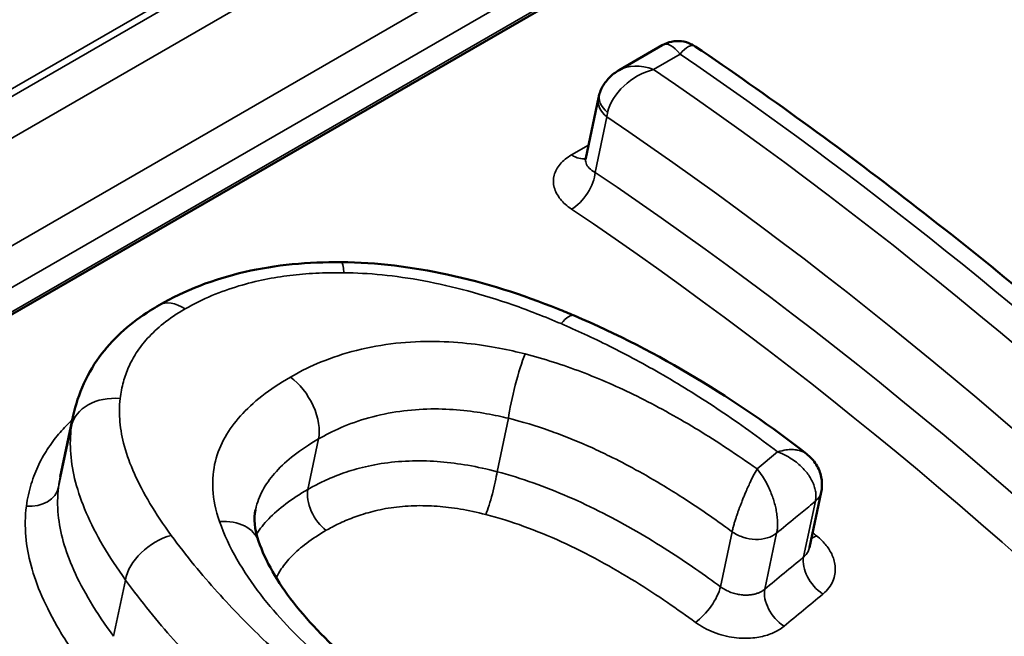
# Model space of a CAD drawing. Header units: millimetres. Extents: x 0 to 14369, y -869 to 2970.
# Tile 690 of 787: x 3663.77 to 3666.96, y 1811.76 to 1813.76. Entities that reach past the tile are written whole.
import ezdxf

# ---------------------------------------------------------------- set-up
doc = ezdxf.new("R2010")
doc.units = ezdxf.units.MM
doc.header["$LTSCALE"] = 10
doc.layers.add('Sichtbar (ISO)', color=7, linetype='Continuous', lineweight=50)
doc.layers.add('Sichtbar schmal (ISO)', color=7, linetype='Continuous', lineweight=35)

msp = doc.modelspace()

# ---------------------------------------------------------------- linework, layer by layer
at = {"layer": 'Sichtbar (ISO)'}
for p, q in [((3666.595, 1814.4472), (3658.8168, 1809.9565)), ((3665.8506, 1813.6739), (3665.7107, 1813.5931)), ((3665.6029, 1813.3082), (3665.6441, 1813.5032)), ((3665.6029, 1813.3082), (3665.6029, 1813.3082)), ((3663.9033, 1812.2773), (3663.9451, 1812.4751)), ((3666.3646, 1812.2278), (3666.3267, 1812.0479)), ((3666.3646, 1812.2278), (3666.3646, 1812.2278)), ((3666.2021, 1811.7692), (3666.2021, 1811.7691))]:
    msp.add_line(p, q, dxfattribs=at)
for points, knots in [([(3665.8506, 1813.6739), (3665.8599, 1813.6793), (3665.8702, 1813.6832), (3665.8912, 1813.6875), (3665.9021, 1813.6879), (3665.9232, 1813.6854), (3665.9337, 1813.6823), (3665.948, 1813.6756), (3665.9525, 1813.673), (3665.9568, 1813.6701)], [0, 0, 0, 0, 0.00322446, 0.00322446, 0.00641444, 0.00641444, 0.00960524, 0.00960524, 0.01116438, 0.01116438, 0.01116438, 0.01116438]), ([(3667.6803, 1812.2934), (3667.5682, 1812.3971), (3667.4554, 1812.4985), (3667.2285, 1812.6967), (3667.1145, 1812.7935), (3666.8853, 1812.9823), (3666.7702, 1813.0742), (3666.5391, 1813.2532), (3666.4231, 1813.3402), (3666.1904, 1813.509), (3666.0738, 1813.5909), (3665.9568, 1813.6701)], [3.5592623, 3.5592623, 3.5592623, 3.5592623, 3.6004097, 3.6004097, 3.6415572, 3.6415572, 3.6827047, 3.6827047, 3.7238522, 3.7238522, 3.7649997, 3.7649997, 3.7649997, 3.7649997]), ([(3665.6477, 1813.5171), (3665.6517, 1813.5298), (3665.6578, 1813.542), (3665.6735, 1813.5638), (3665.6831, 1813.5736), (3665.6991, 1813.586), (3665.7048, 1813.5897), (3665.7107, 1813.5931)], [0, 0, 0, 0, 0.00403969, 0.00403969, 0.008134, 0.008134, 0.01018836, 0.01018836, 0.01018836, 0.01018836]), ([(3665.6009, 1813.3028), (3665.6009, 1813.3028), (3665.6009, 1813.3029), (3665.6014, 1813.3036), (3665.6024, 1813.3056), (3665.6029, 1813.3082)], [0.005190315, 0.005190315, 0.005190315, 0.005190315, 0.006006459, 0.006006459, 0.009517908, 0.009517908, 0.009517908, 0.009517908]), ([(3664.2232, 1812.833), (3664.3045, 1812.88), (3664.3997, 1812.9172), (3664.5996, 1812.9628), (3664.7062, 1812.9727), (3664.8121, 1812.9717)], [0, 0, 0, 0, 0.03274216, 0.03274216, 0.0646309, 0.0646309, 0.0646309, 0.0646309]), ([(3664.8121, 1812.9717), (3664.9265, 1812.9706), (3665.0427, 1812.9561), (3665.2782, 1812.9052), (3665.3986, 1812.8664), (3665.5309, 1812.8134), (3665.5485, 1812.8061), (3665.566, 1812.7987)], [0, 0, 0, 0, 0.03444685, 0.03444685, 0.07274373, 0.07274373, 0.07867793, 0.07867793, 0.07867793, 0.07867793]), ([(3663.9451, 1812.4751), (3663.9599, 1812.5454), (3663.9913, 1812.6156), (3664.0795, 1812.7296), (3664.1334, 1812.7767), (3664.2038, 1812.8215), (3664.2134, 1812.8273), (3664.2232, 1812.833)], [0, 0, 0, 0, 0.02856671, 0.02856671, 0.05388454, 0.05388454, 0.05779294, 0.05779294, 0.05779294, 0.05779294]), ([(3666.3172, 1812.3512), (3666.3295, 1812.3416), (3666.3404, 1812.3297), (3666.3564, 1812.3041), (3666.362, 1812.2902), (3666.3674, 1812.263), (3666.3679, 1812.2496), (3666.3657, 1812.2336), (3666.3652, 1812.2307), (3666.3646, 1812.2278)], [0, 0, 0, 0, 0.00479401, 0.00479401, 0.00921994, 0.00921994, 0.01321161, 0.01321161, 0.01410346, 0.01410346, 0.01410346, 0.01410346]), ([(3664.5447, 1812.0686), (3664.5663, 1812.0053), (3664.6053, 1811.937), (3664.7102, 1811.8026), (3664.7768, 1811.7352), (3664.8644, 1811.6589), (3664.8785, 1811.647), (3664.8928, 1811.6352)], [0, 0, 0, 0, 0.03360174, 0.03360174, 0.06733892, 0.06733892, 0.07362168, 0.07362168, 0.07362168, 0.07362168]), ([(3665.5834, 1809.8238), (3665.4227, 1809.9934), (3665.26, 1810.1584), (3664.9311, 1810.479), (3664.7648, 1810.6345), (3664.4294, 1810.9355), (3664.2602, 1811.0809), (3663.9195, 1811.361), (3663.7479, 1811.4957), (3663.4032, 1811.7541), (3663.23, 1811.8776), (3663.0562, 1811.9954)], [3.4592064, 3.4592064, 3.4592064, 3.4592064, 3.5203651, 3.5203651, 3.5815237, 3.5815237, 3.6426824, 3.6426824, 3.703841, 3.703841, 3.7649997, 3.7649997, 3.7649997, 3.7649997])]:
    msp.add_open_spline(points, degree=3, knots=knots, dxfattribs=at)
for points in [[(3665.6441, 1813.5032), (3665.645, 1813.5079), (3665.6463, 1813.5125), (3665.6477, 1813.5171)], [(3665.566, 1812.7987), (3665.8409, 1812.6816), (3666.0921, 1812.5263), (3666.3172, 1812.3512)], [(3664.5349, 1812.1701), (3664.5288, 1812.141), (3664.5311, 1812.1082), (3664.5447, 1812.0686)], [(3666.3267, 1812.0479), (3666.3266, 1812.0478), (3666.3266, 1812.0476), (3666.3266, 1812.0476)]]:
    msp.add_open_spline(points, degree=3, dxfattribs=at)
at = {"layer": 'Sichtbar schmal (ISO)'}
for p, q in [((3658.5364, 1810.525), (3666.3146, 1815.0157)), ((3666.3355, 1815.0033), (3658.5573, 1810.5126)), ((3666.4001, 1814.9053), (3658.6219, 1810.4146)), ((3658.7725, 1810.1535), (3666.5507, 1814.6442)), ((3658.8249, 1810.0484), (3666.6031, 1814.5392)), ((3658.8189, 1809.9661), (3666.597, 1814.4568)), ((3665.908, 1813.6449), (3665.8223, 1813.5953)), ((3665.6334, 1813.2624), (3665.6712, 1813.4417)), ((3665.6119, 1813.3505), (3665.557, 1813.3189)), ((3665.3164, 1812.2934), (3665.3528, 1812.4663)), ((3663.8976, 1812.2433), (3663.9391, 1812.4398)), ((3664.7041, 1812.2363), (3664.7386, 1812.3995)), ((3666.1569, 1812.3024), (3666.2237, 1812.3578)), ((3666.3458, 1812.1982), (3666.3077, 1812.0175)), ((3666.0764, 1812.0994), (3666.0388, 1811.9213)), ((3666.2205, 1812.0946), (3666.1823, 1811.9134)), ((3664.0757, 1811.7608), (3664.1142, 1811.943))]:
    msp.add_line(p, q, dxfattribs=at)
for centre, major_axis, ratio, start_param, end_param in [((3665.8986, 1813.5284), (0.0428, -0.1477), 0.383197, 2.360378, 3.235625), ((3665.8991, 1813.5282), (0.0545, 0.1436), 0.31524, 6.208625, 7.034392), ((3665.1407, 1804.2399), (-6.055, 10.4876), 0.57735, 5.205388, 5.408057), ((3665.8131, 1813.4785), (0.1296, 0.0871), 0.665005, 1.085616, 2.530844), ((3665.8127, 1813.4788), (0.1257, -0.0934), 0.689927, 1.976588, 2.851827), ((3665.0549, 1804.1904), (6.055, -10.4876), 0.57735, 1.736719, 2.266465), ((3665.7431, 1813.4872), (-0.0954, 0.0299), 0.609299, 0.000004, 0.963897), ((3665.7419, 1813.4825), (-0.0978, 0.0206), 0.686712, 0.000576, 0.917741), ((3664.9489, 1804.1291), (5.98, -10.3577), 0.57735, 1.732164, 2.27068), ((3665.5617, 1813.3977), (0.05, -0.0866), 0.57735, 5.432275, 6.118227), ((3665.5627, 1813.2216), (-0.0558, -0.083), 0.527647, 0.823491, 2.394764), ((3664.9489, 1804.1291), (5.855, -10.1412), 0.57735, 1.72286, 2.273435), ((3664.8782, 1804.0883), (5.805, -10.0546), 0.57735, 1.72286, 2.273435), ((3664.8107, 1812.8217), (0.0014, 0.15), 0.096534, 5.59702, 6.283186), ((3664.2982, 1812.7031), (-0.075, 0.1299), 0.577351, 5.417403, 6.283197), ((3665.5072, 1812.6607), (0.0588, 0.138), 0.286396, 6.283185, 7.038188), ((3665.3906, 1812.5629), (-0.0367, -0.1454), 0.119299, 3.865938, 5.46866), ((3664.6349, 1812.4854), (0.075, -0.1299), 0.577352, 0.57158, 2.237246), ((3664.0868, 1812.4141), (-0.1488, 0.019), 0.776267, 4.74287, 6.224085), ((3665.2911, 1812.229), (0.0251, 0.0968), 0.113649, 3.871589, 5.469366), ((3663.7992, 1812.2604), (0.0992, -0.0125), 0.783993, 4.756326, 6.223166), ((3664.7732, 1812.179), (-0.05, 0.0866), 0.57735, 0.571582, 2.217851), ((3664.4028, 1812.02), (0.1419, 0.0485), 0.715511, 0.000021, 1.222754), ((3664.2469, 1811.9751), (-0.1215, -0.088), 0.640827, 4.163061, 5.71283), ((3666.3648, 1812.1568), (0.0616, 0.0788), 0.411103, 3.752687, 4.001401), ((3666.3868, 1811.9672), (0.0639, -0.077), 0.634947, 3.610129, 5.154488), ((3662.2401, 1802.5652), (-6.055, 10.4876), 0.57735, 5.105332, 5.408057), ((3662.1543, 1802.5157), (6.055, -10.4876), 0.57735, 1.964116, 2.266465), ((3665.9738, 1811.8761), (-0.0594, -0.0805), 0.384899, 0.849029, 2.418718), ((3666.2613, 1811.8631), (0.0639, -0.0769), 0.63466, 3.609975, 5.151627), ((3665.7766, 1803.3983), (-49.5734, -41.7398), 0.094826, 4.620786, 4.623312), ((3662.0482, 1802.4544), (5.98, -10.3577), 0.57735, 1.964116, 2.27068)]:
    msp.add_ellipse(centre, major_axis=major_axis, ratio=ratio, start_param=start_param, end_param=end_param, dxfattribs=at)
for points in [[(3665.6712, 1813.4417), (3665.6715, 1813.4441), (3665.6722, 1813.449), (3665.6732, 1813.454), (3665.6738, 1813.4565)], [(3663.9451, 1812.4751), (3663.9427, 1812.4637), (3663.9407, 1812.4519), (3663.9391, 1812.4398)], [(3663.9033, 1812.2773), (3663.901, 1812.2663), (3663.8991, 1812.255), (3663.8976, 1812.2433)], [(3666.3492, 1812.0862), (3666.3451, 1812.0895), (3666.3409, 1812.0927), (3666.3368, 1812.0959)], [(3666.3492, 1812.0862), (3666.356, 1812.0809), (3666.368, 1812.0702), (3666.3814, 1812.055), (3666.392, 1812.0399), (3666.4008, 1812.0232), (3666.4074, 1812.0045), (3666.4107, 1811.984), (3666.4097, 1811.9621), (3666.4032, 1811.9395), (3666.3904, 1811.9174), (3666.3776, 1811.904), (3666.3699, 1811.8976)]]:
    msp.add_open_spline(points, degree=3, dxfattribs=at)
for points, knots in [([(3665.5568, 1813.1436), (3665.5422, 1813.1534), (3665.5303, 1813.1641), (3665.5209, 1813.1759), (3665.5115, 1813.1876), (3665.5046, 1813.2005), (3665.5011, 1813.2136), (3665.4976, 1813.2267), (3665.4976, 1813.24), (3665.5008, 1813.2528), (3665.5041, 1813.2656), (3665.5107, 1813.2778), (3665.5201, 1813.2889), (3665.5295, 1813.3), (3665.5417, 1813.31), (3665.557, 1813.3189)], [0.0000056, 0.0000056, 0.0000056, 0.0000056, 0.2, 0.2, 0.2, 0.4, 0.4, 0.4, 0.6, 0.6, 0.6, 0.8, 0.8, 0.8, 1, 1, 1, 1]), ([(3665.6334, 1813.2624), (3665.6259, 1813.2664), (3665.613, 1813.2754), (3665.6025, 1813.2915), (3665.6018, 1813.3028), (3665.6029, 1813.3082)], [0.0001047, 0.0001047, 0.0001047, 0.0001047, 0.2, 0.4, 0.5840067, 0.5840067, 0.5840067, 0.5840067]), ([(3664.821, 1812.9376), (3664.7891, 1812.938), (3664.7585, 1812.9374), (3664.7295, 1812.9359), (3664.7006, 1812.9344), (3664.6734, 1812.932), (3664.6463, 1812.9286), (3664.6192, 1812.9253), (3664.5922, 1812.9211), (3664.5647, 1812.9155), (3664.5373, 1812.91), (3664.5092, 1812.9031), (3664.4806, 1812.8946), (3664.4521, 1812.886), (3664.4229, 1812.8758), (3664.3938, 1812.8635), (3664.3647, 1812.8512), (3664.3355, 1812.8369), (3664.3067, 1812.8202)], [0.0000015, 0.0000015, 0.0000015, 0.0000015, 0.1666667, 0.1666667, 0.1666667, 0.3333333, 0.3333333, 0.3333333, 0.5, 0.5, 0.5, 0.6666667, 0.6666667, 0.6666667, 0.8333333, 0.8333333, 0.8333333, 1, 1, 1, 1]), ([(3665.5229, 1812.7727), (3665.4696, 1812.7956), (3665.4176, 1812.8158), (3665.3675, 1812.8333), (3665.3174, 1812.8508), (3665.2693, 1812.8657), (3665.2214, 1812.8787), (3665.1734, 1812.8916), (3665.1258, 1812.9025), (3665.0792, 1812.9112), (3665.0326, 1812.9199), (3664.9871, 1812.9263), (3664.9439, 1812.9306), (3664.9007, 1812.9349), (3664.8599, 1812.9371), (3664.821, 1812.9376)], [0, 0, 0, 0, 0.2, 0.2, 0.2, 0.4, 0.4, 0.4, 0.6, 0.6, 0.6, 0.8, 0.8, 0.8, 1, 1, 1, 1]), ([(3664.3067, 1812.8202), (3664.2803, 1812.805), (3664.2573, 1812.7893), (3664.2373, 1812.7734), (3664.2174, 1812.7575), (3664.2004, 1812.7415), (3664.1858, 1812.7255), (3664.1713, 1812.7094), (3664.1592, 1812.6934), (3664.1492, 1812.6779), (3664.1391, 1812.6623), (3664.1311, 1812.6472), (3664.1243, 1812.6318), (3664.1175, 1812.6165), (3664.112, 1812.6009), (3664.1074, 1812.5841), (3664.1028, 1812.5673), (3664.0992, 1812.5492), (3664.097, 1812.5301)], [0.0000004, 0.0000004, 0.0000004, 0.0000004, 0.1666667, 0.1666667, 0.1666667, 0.3333333, 0.3333333, 0.3333333, 0.5, 0.5, 0.5, 0.6666667, 0.6666667, 0.6666667, 0.8333333, 0.8333333, 0.8333333, 0.9999997, 0.9999997, 0.9999997, 0.9999997]), ([(3666.2237, 1812.3578), (3666.1617, 1812.4053), (3666.1, 1812.4495), (3666.0382, 1812.4909), (3665.9764, 1812.5323), (3665.9146, 1812.5708), (3665.8543, 1812.6058), (3665.7941, 1812.6407), (3665.7355, 1812.6721), (3665.68, 1812.6998), (3665.6245, 1812.7275), (3665.5722, 1812.7516), (3665.5229, 1812.7727)], [0, 0, 0, 0, 0.25, 0.25, 0.25, 0.5, 0.5, 0.5, 0.75, 0.75, 0.75, 1, 1, 1, 1]), ([(3664.6475, 1812.5997), (3664.6732, 1812.6146), (3664.7015, 1812.6292), (3664.7347, 1812.6434), (3664.7679, 1812.6575), (3664.8061, 1812.6712), (3664.8465, 1812.6823), (3664.8869, 1812.6933), (3664.9296, 1812.7017), (3664.9723, 1812.7072), (3665.0151, 1812.7126), (3665.0579, 1812.7151), (3665.0993, 1812.7152), (3665.1406, 1812.7152), (3665.1806, 1812.7129), (3665.2181, 1812.709), (3665.2555, 1812.7051), (3665.2904, 1812.6996), (3665.3219, 1812.6937), (3665.3534, 1812.6877), (3665.3814, 1812.6812), (3665.4067, 1812.6747)], [0, 0, 0, 0, 0.142857, 0.142857, 0.142857, 0.285714, 0.285714, 0.285714, 0.428571, 0.428571, 0.428571, 0.571429, 0.571429, 0.571429, 0.714286, 0.714286, 0.714286, 0.857143, 0.857143, 0.857143, 1, 1, 1, 1]), ([(3665.4067, 1812.6747), (3665.4681, 1812.6589), (3665.5293, 1812.6392), (3665.5893, 1812.6163), (3665.6493, 1812.5935), (3665.7082, 1812.5677), (3665.7692, 1812.5375), (3665.8302, 1812.5074), (3665.8933, 1812.4728), (3665.958, 1812.4337), (3665.9608, 1812.4321), (3665.9635, 1812.4304), (3665.9663, 1812.4287), (3666.0284, 1812.3909), (3666.0919, 1812.3489), (3666.1569, 1812.3024)], [0.0000008, 0.0000008, 0.0000008, 0.0000008, 0.25, 0.25, 0.25, 0.5, 0.5, 0.5, 0.75, 0.75, 0.75, 0.7606492, 0.7606492, 0.7606492, 1, 1, 1, 1]), ([(3664.4185, 1812.1321), (3664.4056, 1812.169), (3664.3987, 1812.2037), (3664.3968, 1812.2362), (3664.3949, 1812.2687), (3664.398, 1812.2991), (3664.405, 1812.3273), (3664.412, 1812.3554), (3664.4227, 1812.3813), (3664.4364, 1812.4055), (3664.45, 1812.4297), (3664.4664, 1812.4521), (3664.4861, 1812.4741), (3664.5059, 1812.496), (3664.5289, 1812.5174), (3664.5557, 1812.5384), (3664.5825, 1812.5593), (3664.6131, 1812.5798), (3664.6475, 1812.5997)], [0, 0, 0, 0, 0.1666667, 0.1666667, 0.1666667, 0.3333333, 0.3333333, 0.3333333, 0.5, 0.5, 0.5, 0.6666667, 0.6666667, 0.6666667, 0.8333333, 0.8333333, 0.8333333, 0.9999983, 0.9999983, 0.9999983, 0.9999983]), ([(3664.097, 1812.5301), (3664.0941, 1812.5055), (3664.0939, 1812.4802), (3664.0962, 1812.4545), (3664.0984, 1812.4288), (3664.1032, 1812.4028), (3664.1109, 1812.3751), (3664.1185, 1812.3474), (3664.1291, 1812.3179), (3664.1428, 1812.2871), (3664.1566, 1812.2562), (3664.1735, 1812.224), (3664.1934, 1812.1907), (3664.2133, 1812.1574), (3664.2362, 1812.123), (3664.2622, 1812.0874)], [0, 0, 0, 0, 0.2, 0.2, 0.2, 0.4, 0.4, 0.4, 0.6, 0.6, 0.6, 0.8, 0.8, 0.8, 1, 1, 1, 1]), ([(3664.7386, 1812.3995), (3664.7601, 1812.412), (3664.7841, 1812.4243), (3664.8114, 1812.4361), (3664.8387, 1812.448), (3664.8696, 1812.4591), (3664.9018, 1812.4682), (3664.9341, 1812.4773), (3664.9678, 1812.4843), (3665.0015, 1812.4889), (3665.0352, 1812.4936), (3665.0689, 1812.496), (3665.1017, 1812.4965), (3665.1345, 1812.497), (3665.1665, 1812.4956), (3665.1968, 1812.4928), (3665.2271, 1812.49), (3665.2557, 1812.486), (3665.2818, 1812.4813), (3665.3079, 1812.4767), (3665.3316, 1812.4715), (3665.3528, 1812.4663)], [0, 0, 0, 0, 0.142857, 0.142857, 0.142857, 0.285714, 0.285714, 0.285714, 0.428571, 0.428571, 0.428571, 0.571429, 0.571429, 0.571429, 0.714286, 0.714286, 0.714286, 0.857143, 0.857143, 0.857143, 1, 1, 1, 1]), ([(3665.3528, 1812.4663), (3665.3971, 1812.4554), (3665.442, 1812.4418), (3665.4867, 1812.426), (3665.4961, 1812.4227), (3665.5055, 1812.4193), (3665.5149, 1812.4157), (3665.5503, 1812.4025), (3665.5857, 1812.3878), (3665.6221, 1812.3714), (3665.6412, 1812.3627), (3665.6605, 1812.3536), (3665.6801, 1812.344), (3665.7077, 1812.3304), (3665.7358, 1812.3158), (3665.7644, 1812.3001), (3665.795, 1812.2834), (3665.8261, 1812.2654), (3665.8579, 1812.2462), (3665.877, 1812.2346), (3665.8964, 1812.2225), (3665.916, 1812.2099), (3665.9592, 1812.1822), (3666.0034, 1812.1521), (3666.0487, 1812.1195), (3666.0579, 1812.1129), (3666.0671, 1812.1062), (3666.0764, 1812.0994)], [0.0000005, 0.0000005, 0.0000005, 0.0000005, 0.2, 0.2, 0.2, 0.2420664, 0.2420664, 0.2420664, 0.4, 0.4, 0.4, 0.4829824, 0.4829824, 0.4829824, 0.6, 0.6, 0.6, 0.7247843, 0.7247843, 0.7247843, 0.8, 0.8, 0.8, 0.9663426, 0.9663426, 0.9663426, 1, 1, 1, 1]), ([(3663.9423, 1812.4619), (3663.9289, 1812.4493), (3663.9155, 1812.4355), (3663.9027, 1812.4208), (3663.8896, 1812.4057), (3663.8772, 1812.3896), (3663.8656, 1812.3724), (3663.8541, 1812.3551), (3663.8434, 1812.3368), (3663.8339, 1812.3171), (3663.8244, 1812.2974), (3663.816, 1812.2764), (3663.8092, 1812.2539), (3663.8024, 1812.2315), (3663.7971, 1812.2076), (3663.7937, 1812.1822)], [0.3786797, 0.3786797, 0.3786797, 0.3786797, 0.5, 0.5, 0.5, 0.625, 0.625, 0.625, 0.75, 0.75, 0.75, 0.875, 0.875, 0.875, 1, 1, 1, 1]), ([(3663.9391, 1812.4398), (3663.9354, 1812.4107), (3663.9347, 1812.3809), (3663.9371, 1812.351), (3663.9394, 1812.3211), (3663.9445, 1812.2911), (3663.9527, 1812.2595), (3663.961, 1812.2278), (3663.9725, 1812.1946), (3663.9873, 1812.1603), (3664.0021, 1812.1259), (3664.0202, 1812.0905), (3664.0414, 1812.0542), (3664.0626, 1812.018), (3664.0869, 1811.981), (3664.1142, 1811.943)], [0, 0, 0, 0, 0.2, 0.2, 0.2, 0.4, 0.4, 0.4, 0.6, 0.6, 0.6, 0.8, 0.8, 0.8, 1, 1, 1, 1]), ([(3664.5349, 1812.1701), (3664.5356, 1812.1735), (3664.5364, 1812.1767), (3664.5372, 1812.18), (3664.5428, 1812.2016), (3664.5513, 1812.2215), (3664.5622, 1812.2404), (3664.5731, 1812.2592), (3664.5863, 1812.277), (3664.6023, 1812.2946), (3664.6184, 1812.3122), (3664.6374, 1812.3297), (3664.6599, 1812.3472), (3664.6825, 1812.3647), (3664.7086, 1812.3822), (3664.7386, 1812.3995)], [0.3082993, 0.3082993, 0.3082993, 0.3082993, 0.3333333, 0.3333333, 0.3333333, 0.5, 0.5, 0.5, 0.6666667, 0.6666667, 0.6666667, 0.8333333, 0.8333333, 0.8333333, 0.9999989, 0.9999989, 0.9999989, 0.9999989]), ([(3666.3172, 1812.3512), (3666.3153, 1812.3526), (3666.3133, 1812.354), (3666.3112, 1812.3552), (3666.3078, 1812.3572), (3666.3041, 1812.3589), (3666.3001, 1812.3603), (3666.2961, 1812.3617), (3666.2918, 1812.3628), (3666.287, 1812.3637), (3666.2822, 1812.3645), (3666.2769, 1812.365), (3666.2709, 1812.3651), (3666.2649, 1812.3652), (3666.2582, 1812.3649), (3666.2504, 1812.3638), (3666.2426, 1812.3627), (3666.2337, 1812.3608), (3666.2237, 1812.3578)], [0.490264, 0.490264, 0.490264, 0.490264, 0.5454545, 0.5454545, 0.5454545, 0.6363636, 0.6363636, 0.6363636, 0.7272727, 0.7272727, 0.7272727, 0.8181818, 0.8181818, 0.8181818, 0.9090909, 0.9090909, 0.9090909, 1, 1, 1, 1]), ([(3666.2237, 1812.3578), (3666.2345, 1812.3539), (3666.2442, 1812.3493), (3666.2526, 1812.3447), (3666.2611, 1812.3401), (3666.2683, 1812.3355), (3666.2749, 1812.3309), (3666.2814, 1812.3264), (3666.2872, 1812.3218), (3666.2924, 1812.3173), (3666.2976, 1812.3127), (3666.3023, 1812.3082), (3666.3067, 1812.3036), (3666.3111, 1812.299), (3666.3151, 1812.2943), (3666.3188, 1812.2894), (3666.3226, 1812.2846), (3666.326, 1812.2795), (3666.3292, 1812.2744), (3666.3323, 1812.2693), (3666.3351, 1812.264), (3666.3375, 1812.2587), (3666.3398, 1812.2534), (3666.3418, 1812.2481), (3666.3434, 1812.2428), (3666.3449, 1812.2375), (3666.346, 1812.2322), (3666.3467, 1812.2271), (3666.3474, 1812.222), (3666.3476, 1812.217), (3666.3475, 1812.2122), (3666.3473, 1812.2074), (3666.3468, 1812.2027), (3666.3458, 1812.1982)], [0, 0, 0, 0, 0.090909, 0.090909, 0.090909, 0.181818, 0.181818, 0.181818, 0.272727, 0.272727, 0.272727, 0.363636, 0.363636, 0.363636, 0.454545, 0.454545, 0.454545, 0.545455, 0.545455, 0.545455, 0.636364, 0.636364, 0.636364, 0.727273, 0.727273, 0.727273, 0.818182, 0.818182, 0.818182, 0.909091, 0.909091, 0.909091, 1, 1, 1, 1]), ([(3664.7041, 1812.2363), (3664.718, 1812.2442), (3664.7332, 1812.2524), (3664.7499, 1812.2604), (3664.7666, 1812.2684), (3664.7846, 1812.2763), (3664.8047, 1812.2838), (3664.8247, 1812.2913), (3664.8466, 1812.2985), (3664.8713, 1812.305), (3664.8959, 1812.3114), (3664.9233, 1812.3171), (3664.9523, 1812.3212), (3664.9814, 1812.3253), (3665.0122, 1812.3278), (3665.0427, 1812.3284), (3665.0732, 1812.3291), (3665.1034, 1812.3281), (3665.1329, 1812.3256), (3665.1625, 1812.3232), (3665.1915, 1812.3194), (3665.2218, 1812.3142), (3665.2522, 1812.3089), (3665.2839, 1812.302), (3665.3164, 1812.2934)], [0.0000009, 0.0000009, 0.0000009, 0.0000009, 0.125, 0.125, 0.125, 0.25, 0.25, 0.25, 0.375, 0.375, 0.375, 0.5, 0.5, 0.5, 0.625, 0.625, 0.625, 0.75, 0.75, 0.75, 0.875, 0.875, 0.875, 0.9999999, 0.9999999, 0.9999999, 0.9999999]), ([(3665.3164, 1812.2934), (3665.3558, 1812.2831), (3665.3949, 1812.2708), (3665.4332, 1812.2573), (3665.4715, 1812.2437), (3665.509, 1812.2289), (3665.5465, 1812.2125), (3665.5841, 1812.1961), (3665.6218, 1812.1782), (3665.659, 1812.1593), (3665.6961, 1812.1404), (3665.7326, 1812.1204), (3665.7678, 1812.1), (3665.8029, 1812.0797), (3665.8367, 1812.059), (3665.8686, 1812.0386), (3665.9004, 1812.0182), (3665.9303, 1811.9982), (3665.9587, 1811.9786), (3665.987, 1811.959), (3666.0138, 1811.9397), (3666.0388, 1811.9213)], [0, 0, 0, 0, 0.1428571, 0.1428571, 0.1428571, 0.2857143, 0.2857143, 0.2857143, 0.4285714, 0.4285714, 0.4285714, 0.5714286, 0.5714286, 0.5714286, 0.7142857, 0.7142857, 0.7142857, 0.8571429, 0.8571429, 0.8571429, 0.9999931, 0.9999931, 0.9999931, 0.9999931]), ([(3666.1569, 1812.3024), (3666.1528, 1812.2949), (3666.1487, 1812.2873), (3666.1449, 1812.28), (3666.1412, 1812.2726), (3666.1377, 1812.2656), (3666.1345, 1812.2588), (3666.134, 1812.2576), (3666.1335, 1812.2565), (3666.133, 1812.2554), (3666.1303, 1812.2498), (3666.1279, 1812.2444), (3666.1255, 1812.2391), (3666.1248, 1812.2375), (3666.1241, 1812.236), (3666.1235, 1812.2344), (3666.1214, 1812.2298), (3666.1195, 1812.2252), (3666.1176, 1812.2207), (3666.1167, 1812.2187), (3666.1159, 1812.2167), (3666.1151, 1812.2148), (3666.1134, 1812.2108), (3666.1118, 1812.2068), (3666.1102, 1812.2028), (3666.1092, 1812.2003), (3666.1083, 1812.1979), (3666.1073, 1812.1954), (3666.1059, 1812.1918), (3666.1045, 1812.1883), (3666.1031, 1812.1846), (3666.102, 1812.1816), (3666.1009, 1812.1785), (3666.0997, 1812.1755), (3666.0986, 1812.1723), (3666.0974, 1812.1692), (3666.0963, 1812.166), (3666.0951, 1812.1625), (3666.0938, 1812.1589), (3666.0926, 1812.1553), (3666.0917, 1812.1527), (3666.0909, 1812.1501), (3666.09, 1812.1476), (3666.0887, 1812.1436), (3666.0874, 1812.1397), (3666.0863, 1812.1358), (3666.0856, 1812.1338), (3666.0851, 1812.1319), (3666.0845, 1812.1299), (3666.0832, 1812.1257), (3666.0821, 1812.1217), (3666.081, 1812.1178), (3666.0806, 1812.1164), (3666.0802, 1812.1151), (3666.0799, 1812.1137), (3666.0788, 1812.1095), (3666.0778, 1812.1055), (3666.0769, 1812.1018), (3666.0767, 1812.101), (3666.0765, 1812.1001), (3666.0764, 1812.0994)], [0, 0, 0, 0, 0.0909091, 0.0909091, 0.0909091, 0.1818182, 0.1818182, 0.1818182, 0.1969039, 0.1969039, 0.1969039, 0.2727273, 0.2727273, 0.2727273, 0.2952859, 0.2952859, 0.2952859, 0.3636364, 0.3636364, 0.3636364, 0.393669, 0.393669, 0.393669, 0.4545455, 0.4545455, 0.4545455, 0.4918062, 0.4918062, 0.4918062, 0.5454545, 0.5454545, 0.5454545, 0.5903319, 0.5903319, 0.5903319, 0.6363636, 0.6363636, 0.6363636, 0.6888107, 0.6888107, 0.6888107, 0.7272727, 0.7272727, 0.7272727, 0.787213, 0.787213, 0.787213, 0.8181818, 0.8181818, 0.8181818, 0.8856585, 0.8856585, 0.8856585, 0.9090909, 0.9090909, 0.9090909, 0.9838556, 0.9838556, 0.9838556, 1, 1, 1, 1]), ([(3666.2205, 1812.0946), (3666.2214, 1812.0991), (3666.2222, 1812.1039), (3666.2227, 1812.1091), (3666.2232, 1812.1142), (3666.2234, 1812.1197), (3666.2234, 1812.1254), (3666.2234, 1812.1312), (3666.2231, 1812.1372), (3666.2226, 1812.1433), (3666.222, 1812.1495), (3666.2212, 1812.1558), (3666.2201, 1812.1621), (3666.2191, 1812.1684), (3666.2178, 1812.1748), (3666.2163, 1812.181), (3666.2148, 1812.1873), (3666.2131, 1812.1935), (3666.2113, 1812.1996), (3666.2094, 1812.2057), (3666.2073, 1812.2117), (3666.205, 1812.2179), (3666.2027, 1812.2241), (3666.2002, 1812.2304), (3666.1973, 1812.2369), (3666.1944, 1812.2434), (3666.1911, 1812.2501), (3666.1873, 1812.2572), (3666.1836, 1812.2642), (3666.1793, 1812.2715), (3666.1743, 1812.2791), (3666.1692, 1812.2867), (3666.1634, 1812.2946), (3666.1569, 1812.3024)], [0, 0, 0, 0, 0.090909, 0.090909, 0.090909, 0.181818, 0.181818, 0.181818, 0.272727, 0.272727, 0.272727, 0.363636, 0.363636, 0.363636, 0.454545, 0.454545, 0.454545, 0.545455, 0.545455, 0.545455, 0.636364, 0.636364, 0.636364, 0.727273, 0.727273, 0.727273, 0.818182, 0.818182, 0.818182, 0.909091, 0.909091, 0.909091, 1, 1, 1, 1]), ([(3663.8976, 1812.2433), (3663.8939, 1812.2132), (3663.8938, 1812.1832), (3663.8966, 1812.1542), (3663.8994, 1812.1251), (3663.9049, 1812.097), (3663.9131, 1812.0676), (3663.9213, 1812.0383), (3663.9323, 1812.0078), (3663.9468, 1811.9752), (3663.9613, 1811.9427), (3663.9794, 1811.9082), (3664.0008, 1811.8725), (3664.0223, 1811.8367), (3664.0472, 1811.7996), (3664.0757, 1811.7608)], [0.0000002, 0.0000002, 0.0000002, 0.0000002, 0.2, 0.2, 0.2, 0.4, 0.4, 0.4, 0.6, 0.6, 0.6, 0.8, 0.8, 0.8, 1, 1, 1, 1]), ([(3664.5378, 1812.0919), (3664.5486, 1812.1082), (3664.5618, 1812.1246), (3664.5774, 1812.1408), (3664.5934, 1812.1573), (3664.612, 1812.1736), (3664.6331, 1812.1896), (3664.6542, 1812.2055), (3664.6778, 1812.221), (3664.7041, 1812.2363)], [0.6687686, 0.6687686, 0.6687686, 0.6687686, 0.7777778, 0.7777778, 0.7777778, 0.8888889, 0.8888889, 0.8888889, 1, 1, 1, 1]), ([(3666.3646, 1812.2278), (3666.3646, 1812.2275), (3666.3645, 1812.2272), (3666.3644, 1812.2269), (3666.3619, 1812.2161), (3666.3555, 1812.2061), (3666.3458, 1812.1982)], [0.6570843, 0.6570843, 0.6570843, 0.6570843, 0.6666667, 0.6666667, 0.6666667, 1, 1, 1, 1]), ([(3663.7937, 1812.1822), (3663.7893, 1812.1489), (3663.789, 1812.1159), (3663.7917, 1812.084), (3663.7944, 1812.0522), (3663.8001, 1812.0215), (3663.8087, 1811.9897), (3663.8173, 1811.9579), (3663.8288, 1811.925), (3663.8439, 1811.8903), (3663.8591, 1811.8555), (3663.8779, 1811.8189), (3663.9002, 1811.7811), (3663.9225, 1811.7434), (3663.9482, 1811.7045), (3663.9776, 1811.6641)], [0.0000003, 0.0000003, 0.0000003, 0.0000003, 0.2, 0.2, 0.2, 0.4, 0.4, 0.4, 0.6, 0.6, 0.6, 0.8, 0.8, 0.8, 1, 1, 1, 1]), ([(3664.7635, 1812.1038), (3664.7758, 1812.1109), (3664.789, 1812.118), (3664.8034, 1812.1249), (3664.8178, 1812.1318), (3664.8333, 1812.1386), (3664.8503, 1812.145), (3664.8673, 1812.1515), (3664.8857, 1812.1576), (3664.9062, 1812.163), (3664.9267, 1812.1685), (3664.9493, 1812.1733), (3664.9731, 1812.1768), (3664.997, 1812.1803), (3665.0223, 1812.1825), (3665.0474, 1812.1833), (3665.0725, 1812.1841), (3665.0975, 1812.1834), (3665.1223, 1812.1816), (3665.1471, 1812.1797), (3665.1716, 1812.1768), (3665.1977, 1812.1724), (3665.2237, 1812.1681), (3665.2513, 1812.1623), (3665.2798, 1812.155)], [0.0000013, 0.0000013, 0.0000013, 0.0000013, 0.125, 0.125, 0.125, 0.25, 0.25, 0.25, 0.375, 0.375, 0.375, 0.5, 0.5, 0.5, 0.625, 0.625, 0.625, 0.75, 0.75, 0.75, 0.875, 0.875, 0.875, 0.9999998, 0.9999998, 0.9999998, 0.9999998]), ([(3666.2205, 1812.0946), (3666.2402, 1812.1108), (3666.2605, 1812.1276), (3666.2814, 1812.1449), (3666.2885, 1812.1508), (3666.2956, 1812.1567), (3666.3029, 1812.1627), (3666.3169, 1812.1743), (3666.3313, 1812.1861), (3666.3458, 1812.1982)], [0, 0, 0, 0, 0.5, 0.5, 0.5, 0.669956, 0.669956, 0.669956, 1, 1, 1, 1]), ([(3665.2798, 1812.155), (3665.3211, 1812.1444), (3665.3623, 1812.1314), (3665.4029, 1812.1167), (3665.4435, 1812.102), (3665.4835, 1812.0854), (3665.5244, 1812.0667), (3665.5653, 1812.048), (3665.6069, 1812.0271), (3665.6473, 1812.0052), (3665.6876, 1811.9833), (3665.7266, 1811.9605), (3665.7634, 1811.9377), (3665.8001, 1811.915), (3665.8346, 1811.8924), (3665.8669, 1811.8703), (3665.8992, 1811.8483), (3665.9295, 1811.8267), (3665.9578, 1811.8058)], [0, 0, 0, 0, 0.1666667, 0.1666667, 0.1666667, 0.3333333, 0.3333333, 0.3333333, 0.5, 0.5, 0.5, 0.6666667, 0.6666667, 0.6666667, 0.8333333, 0.8333333, 0.8333333, 0.9999995, 0.9999995, 0.9999995, 0.9999995]), ([(3664.8196, 1811.6264), (3664.7866, 1811.6537), (3664.7545, 1811.6817), (3664.7241, 1811.7098), (3664.6938, 1811.7378), (3664.6652, 1811.7659), (3664.6363, 1811.7967), (3664.6075, 1811.8275), (3664.5783, 1811.8611), (3664.5507, 1811.8969), (3664.5231, 1811.9328), (3664.4972, 1811.971), (3664.4747, 1812.0102), (3664.4522, 1812.0495), (3664.4333, 1812.09), (3664.4185, 1812.1321)], [0, 0, 0, 0, 0.2, 0.2, 0.2, 0.4, 0.4, 0.4, 0.6, 0.6, 0.6, 0.8, 0.8, 0.8, 0.9999973, 0.9999973, 0.9999973, 0.9999973]), ([(3664.2622, 1812.0874), (3664.2866, 1812.054), (3664.3115, 1812.022), (3664.3365, 1811.9915), (3664.3615, 1811.961), (3664.3866, 1811.9319), (3664.4117, 1811.904), (3664.4368, 1811.8761), (3664.4618, 1811.8494), (3664.4866, 1811.8239), (3664.5115, 1811.7983), (3664.536, 1811.7739), (3664.5598, 1811.7508), (3664.5836, 1811.7278), (3664.6067, 1811.7061), (3664.6301, 1811.6847), (3664.6535, 1811.6632), (3664.6772, 1811.642), (3664.7028, 1811.6196), (3664.7284, 1811.5973), (3664.7559, 1811.5738), (3664.7849, 1811.5496)], [0, 0, 0, 0, 0.1428571, 0.1428571, 0.1428571, 0.2857143, 0.2857143, 0.2857143, 0.4285714, 0.4285714, 0.4285714, 0.5714286, 0.5714286, 0.5714286, 0.7142857, 0.7142857, 0.7142857, 0.8571429, 0.8571429, 0.8571429, 1, 1, 1, 1]), ([(3664.6018, 1811.9501), (3664.6063, 1811.9595), (3664.6117, 1811.9691), (3664.6182, 1811.9789), (3664.6273, 1811.9925), (3664.6385, 1812.0065), (3664.6521, 1812.0204), (3664.6658, 1812.0344), (3664.6817, 1812.0484), (3664.7003, 1812.0624), (3664.7188, 1812.0763), (3664.7398, 1812.0901), (3664.7635, 1812.1038)], [0.5869746, 0.5869746, 0.5869746, 0.5869746, 0.6666667, 0.6666667, 0.6666667, 0.7777778, 0.7777778, 0.7777778, 0.8888889, 0.8888889, 0.8888889, 1, 1, 1, 1]), ([(3666.2205, 1812.0946), (3666.2123, 1812.0878), (3666.202, 1812.0826), (3666.1902, 1812.0791), (3666.1784, 1812.0757), (3666.1652, 1812.0741), (3666.1517, 1812.0745), (3666.1382, 1812.075), (3666.1245, 1812.0774), (3666.1115, 1812.0817), (3666.0986, 1812.0859), (3666.0866, 1812.092), (3666.0764, 1812.0994)], [0, 0, 0, 0, 0.25, 0.25, 0.25, 0.5, 0.5, 0.5, 0.75, 0.75, 0.75, 1, 1, 1, 1]), ([(3666.3267, 1812.0479), (3666.3262, 1812.0457), (3666.3256, 1812.0435), (3666.3248, 1812.0413), (3666.3233, 1812.0371), (3666.3211, 1812.0329), (3666.3183, 1812.0289), (3666.3155, 1812.0249), (3666.3119, 1812.0211), (3666.3077, 1812.0175)], [0.7199528, 0.7199528, 0.7199528, 0.7199528, 0.7777778, 0.7777778, 0.7777778, 0.8888889, 0.8888889, 0.8888889, 1, 1, 1, 1]), ([(3666.1823, 1811.9134), (3666.2028, 1811.9304), (3666.2235, 1811.9476), (3666.2444, 1811.965), (3666.2653, 1811.9823), (3666.2864, 1811.9999), (3666.3077, 1812.0175)], [0, 0, 0, 0, 0.5, 0.5, 0.5, 0.9999799, 0.9999799, 0.9999799, 0.9999799]), ([(3664.1142, 1811.943), (3664.1395, 1811.9079), (3664.1654, 1811.8742), (3664.1914, 1811.8421), (3664.2174, 1811.8101), (3664.2435, 1811.7796), (3664.2695, 1811.7504), (3664.2956, 1811.7212), (3664.3216, 1811.6932), (3664.3473, 1811.6666), (3664.3731, 1811.6399), (3664.3985, 1811.6144), (3664.4232, 1811.5905), (3664.4479, 1811.5665), (3664.4718, 1811.544), (3664.496, 1811.5217), (3664.5202, 1811.4995), (3664.5447, 1811.4775), (3664.5711, 1811.4544), (3664.5976, 1811.4312), (3664.6259, 1811.407), (3664.6559, 1811.382)], [0, 0, 0, 0, 0.1428571, 0.1428571, 0.1428571, 0.2857143, 0.2857143, 0.2857143, 0.4285714, 0.4285714, 0.4285714, 0.5714286, 0.5714286, 0.5714286, 0.7142857, 0.7142857, 0.7142857, 0.8571429, 0.8571429, 0.8571429, 1, 1, 1, 1]), ([(3666.1823, 1811.9134), (3666.1795, 1811.9111), (3666.1766, 1811.9091), (3666.1737, 1811.9073), (3666.1707, 1811.9055), (3666.1678, 1811.904), (3666.1648, 1811.9027), (3666.1618, 1811.9013), (3666.1587, 1811.9002), (3666.1554, 1811.8991), (3666.152, 1811.898), (3666.1483, 1811.8971), (3666.1444, 1811.8963), (3666.1405, 1811.8955), (3666.1363, 1811.8949), (3666.1317, 1811.8946), (3666.1272, 1811.8942), (3666.1225, 1811.894), (3666.1174, 1811.8942), (3666.1124, 1811.8944), (3666.1071, 1811.8948), (3666.1016, 1811.8956), (3666.0961, 1811.8964), (3666.0905, 1811.8976), (3666.0849, 1811.8991), (3666.0793, 1811.9006), (3666.0737, 1811.9025), (3666.0684, 1811.9047), (3666.063, 1811.9069), (3666.0578, 1811.9094), (3666.0529, 1811.9122), (3666.0479, 1811.9149), (3666.0432, 1811.918), (3666.0388, 1811.9213)], [0.0000027, 0.0000027, 0.0000027, 0.0000027, 0.0909091, 0.0909091, 0.0909091, 0.1818182, 0.1818182, 0.1818182, 0.2727273, 0.2727273, 0.2727273, 0.3636364, 0.3636364, 0.3636364, 0.4545455, 0.4545455, 0.4545455, 0.5454545, 0.5454545, 0.5454545, 0.6363636, 0.6363636, 0.6363636, 0.7272727, 0.7272727, 0.7272727, 0.8181818, 0.8181818, 0.8181818, 0.9090909, 0.9090909, 0.9090909, 1, 1, 1, 1]), ([(3666.2443, 1811.7936), (3666.2387, 1811.789), (3666.2271, 1811.781), (3666.2094, 1811.7718), (3666.191, 1811.7648), (3666.1691, 1811.7589), (3666.1438, 1811.755), (3666.1151, 1811.7537), (3666.0833, 1811.756), (3666.0497, 1811.7624), (3666.0162, 1811.7731), (3665.9853, 1811.7875), (3665.9667, 1811.7993), (3665.9578, 1811.8058)], [0.0000026, 0.0000026, 0.0000026, 0.0000026, 0.0909091, 0.1818182, 0.2727273, 0.3636364, 0.4545455, 0.5454545, 0.6363636, 0.7272727, 0.8181818, 0.9090909, 1, 1, 1, 1])]:
    msp.add_open_spline(points, degree=3, knots=knots, dxfattribs=at)

doc.saveas('drawing.dxf')
